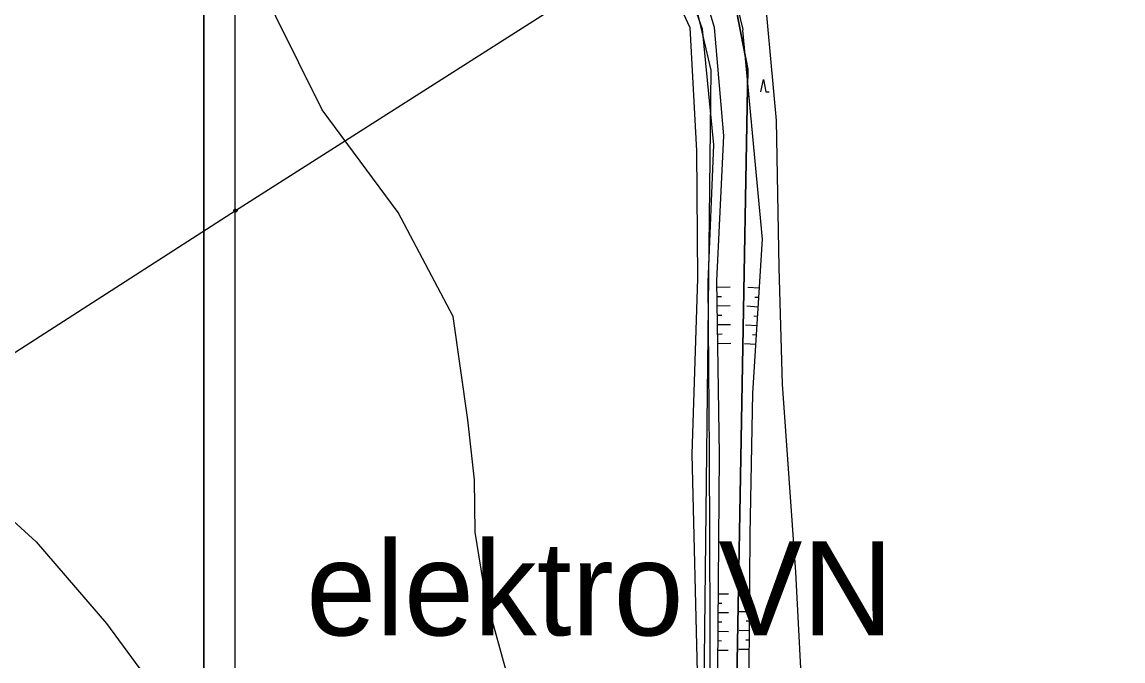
# Model space of a CAD drawing. Extents: x -555887 to -552101, y -1100251 to -1096546.
# Drawn here: x -553932.8 to -553757.1, y -1098461.3 to -1098359.3 of the extents above; entities that cross this region are included whole.
import ezdxf

# ---------------------------------------------------------------- set-up
doc = ezdxf.new("R2010")
doc.units = 0
for name, color, linetype in [('07_ELEKTRO', 7, 'Continuous'), ('PARCELY_VHO', 7, 'Continuous'), ('ram_VC5', 7, 'Continuous'), ('vrstevnice', 7, 'Continuous'), ('ZSST', 7, 'Continuous'), ('zájem', 7, 'Continuous')]:
    doc.layers.add(name, color=color, linetype=linetype)

msp = doc.modelspace()

# ---------------------------------------------------------------- linework, layer by layer
at = {"layer": '07_ELEKTRO'}
msp.add_lwpolyline([(-553982.61, -1098443.29), (-553898.74, -1098389.37), (-553814.74, -1098335.79), (-553822.57, -1098304.65)], dxfattribs=at)
at = {"layer": 'PARCELY_VHO'}
for points in [[(-553910.79, -1098134.71), (-553870.98, -1098223.96), (-553858.61, -1098264.81), (-553842.59, -1098309.95), (-553837.55, -1098323.13), (-553827.63, -1098346.66), (-553824.1, -1098361.75), (-553822.88, -1098366.94), (-553824.58, -1098517.22)], [(-553819.71, -1098517.47), (-553816.99, -1098366.76), (-553822.39, -1098339.05), (-553834.84, -1098309.6), (-553837.04, -1098305.33), (-553848.93, -1098273.99), (-553857.57, -1098247.87), (-553865.26, -1098222.5), (-553872.03, -1098204), (-553873.38, -1098200.91), (-553884.8, -1098171.23)]]:
    msp.add_lwpolyline(points, dxfattribs=at)
at = {"layer": 'ram_VC5'}
for points in [[(-553898.74, -1098587.46), (-553898.84, -1098230.46), (-554738.84, -1098230.7), (-554738.74, -1098587.7)], [(-553903.74, -1098582.46), (-553903.84, -1098235.46), (-554733.84, -1098235.7), (-554733.74, -1098582.7)]]:
    msp.add_lwpolyline(points, close=True, dxfattribs=at)
for points in [[(-553898.74, -1098587.46), (-553898.84, -1098230.46), (-554738.84, -1098230.7), (-554738.74, -1098587.7), (-553898.74, -1098587.46)], [(-554733.74, -1098582.7), (-554733.84, -1098235.7), (-553903.84, -1098235.46), (-553903.74, -1098582.46), (-554733.74, -1098582.7)]]:
    msp.add_lwpolyline(points, dxfattribs=at)
at = {"layer": 'vrstevnice'}
for points in [[(-553854.85, -1098465.32), (-553858.87, -1098450.87), (-553860.48, -1098440.7), (-553860.6, -1098432.34), (-553861.66, -1098422.79), (-553864.02, -1098406.29), (-553872.76, -1098389.67), (-553884.91, -1098373.29), (-553896.04, -1098350.81), (-553902.62, -1098348.35), (-553915.96, -1098346.27), (-553935.79, -1098343.46)], [(-553944.61, -1098429.4), (-553930.53, -1098442.24), (-553919.29, -1098455.26), (-553912.1, -1098465.14)]]:
    msp.add_lwpolyline(points, dxfattribs=at)
at = {"layer": 'ZSST'}
for p, q in [((-553814.9, -1098370.41), (-553814.5, -1098368.41)), ((-553814.5, -1098368.41), (-553814.1, -1098370.41)), ((-553814.1, -1098370.41), (-553813.6, -1098370.41)), ((-553821.91, -1098401.57), (-553819.84, -1098401.54)), ((-553815.16, -1098401.76), (-553816.99, -1098401.65)), ((-553821.89, -1098403.07), (-553821.2, -1098403.06)), ((-553815.25, -1098403.26), (-553815.86, -1098403.22)), ((-553821.87, -1098404.57), (-553819.79, -1098404.54)), ((-553815.34, -1098404.76), (-553817.18, -1098404.64)), ((-553821.85, -1098406.07), (-553821.15, -1098406.06)), ((-553821.82, -1098407.57), (-553819.74, -1098407.54)), ((-553815.53, -1098407.75), (-553817.36, -1098407.64)), ((-553815.44, -1098406.25), (-553816.05, -1098406.22)), ((-553821.8, -1098409.07), (-553821.11, -1098409.06)), ((-553815.62, -1098409.25), (-553816.23, -1098409.21)), ((-553821.78, -1098410.57), (-553819.7, -1098410.54)), ((-553815.72, -1098410.75), (-553817.55, -1098410.63)), ((-553821.67, -1098450.52), (-553820.06, -1098450.54)), ((-553816.68, -1098450.43), (-553818.36, -1098450.41)), ((-553821.68, -1098452.02), (-553821.15, -1098452.03)), ((-553816.71, -1098453.43), (-553818.38, -1098453.41)), ((-553816.69, -1098451.93), (-553817.25, -1098451.92)), ((-553821.7, -1098455.02), (-553821.17, -1098455.03)), ((-553821.69, -1098453.52), (-553820.08, -1098453.54)), ((-553816.72, -1098454.93), (-553817.27, -1098454.92)), ((-553821.72, -1098456.52), (-553820.1, -1098456.54)), ((-553816.73, -1098456.43), (-553818.4, -1098456.41)), ((-553821.73, -1098458.02), (-553821.19, -1098458.03)), ((-553816.74, -1098457.92), (-553817.29, -1098457.92)), ((-553821.74, -1098459.52), (-553820.13, -1098459.54)), ((-553816.75, -1098459.42), (-553818.42, -1098459.41))]:
    msp.add_line(p, q, dxfattribs=at)
for points in [[(-553982.61, -1098443.29), (-553898.74, -1098389.37), (-553814.74, -1098335.79), (-553822.57, -1098304.65)], [(-553889.35, -1098745.65), (-553882.93, -1098723.13), (-553875.04, -1098698.54), (-553869.21, -1098680.04), (-553864.88, -1098666.8), (-553856.74, -1098642.76), (-553849.22, -1098619.35), (-553841.56, -1098593.48), (-553832.4, -1098566.45), (-553824.87, -1098540.95), (-553819.91, -1098526.76), (-553817.36, -1098516.81), (-553817.35, -1098516.78), (-553817.25, -1098499.54), (-553817.67, -1098480.13), (-553816.77, -1098462.81), (-553816.62, -1098441.06), (-553816.2, -1098418.53), (-553814.67, -1098393.91), (-553817.77, -1098360.56), (-553817.74, -1098360.46), (-553822.42, -1098341.11), (-553828.7, -1098326), (-553834.9, -1098309.92)], [(-553880.92, -1098751.91), (-553871.84, -1098731.55), (-553872.8, -1098722.24), (-553869.81, -1098704.03), (-553861.5, -1098678.92), (-553860.1, -1098662.53), (-553850.24, -1098632.89), (-553840.23, -1098613.91), (-553836.69, -1098605.08), (-553832.74, -1098577), (-553823.82, -1098550.82), (-553817.23, -1098534.33), (-553810.62, -1098531.16), (-553801.92, -1098529.52), (-553802.46, -1098510.5), (-553808.13, -1098504.83), (-553803.98, -1098489.56), (-553808.05, -1098471.62), (-553809.34, -1098447.1), (-553811.49, -1098417.06), (-553812.01, -1098398.44), (-553812.41, -1098374.99), (-553814.7, -1098350.02), (-553816.16, -1098339.34)], [(-553830.41, -1098541.86), (-553822.95, -1098514.94), (-553822.09, -1098496.12), (-553821.81, -1098469.45), (-553821.51, -1098428.32), (-553821.93, -1098400.58), (-553820.84, -1098377.42), (-553822.33, -1098360.11), (-553826.69, -1098345.68), (-553839.67, -1098345.14), (-553858.26, -1098345.87), (-553879.36, -1098352.71)], [(-553841.43, -1098347.33), (-553831.61, -1098348.56), (-553826.26, -1098360.13), (-553825.16, -1098379.84), (-553825.05, -1098400.18), (-553825.92, -1098428.25), (-553824.92, -1098469.62), (-553825.52, -1098494.83), (-553827.13, -1098516.39), (-553833.59, -1098542.21), (-553845.61, -1098581.68), (-553856.03, -1098615.65), (-553866.3, -1098644.33), (-553873.97, -1098669.17), (-553888.31, -1098712.5), (-553896.32, -1098735.34)], [(-553895.65, -1098744.45), (-553894.22, -1098735.87), (-553885.5, -1098713.24), (-553884.3, -1098704.98), (-553878.65, -1098690.58), (-553872.62, -1098670.76), (-553863.14, -1098645.17), (-553854.12, -1098617.37), (-553842.45, -1098580.09), (-553830.41, -1098541.86), (-553825.12, -1098516.11), (-553823.29, -1098496.4), (-553822.97, -1098469.34), (-553823.13, -1098428.02), (-553823.34, -1098400.78), (-553822.41, -1098378.86), (-553824.25, -1098360.4), (-553828.68, -1098347.72), (-553841.43, -1098347.33)]]:
    msp.add_lwpolyline(points, dxfattribs=at)
for radius in [0.25, 0.158, 0.05]:
    msp.add_circle((-553898.74, -1098389.37), radius, dxfattribs=at)
at = {"layer": 'zájem'}
for points in [[(-553884.8, -1098171.23), (-553873.38, -1098200.91), (-553872.03, -1098204), (-553865.26, -1098222.5), (-553857.57, -1098247.87), (-553848.93, -1098273.99), (-553837.04, -1098305.33), (-553834.84, -1098309.6), (-553822.39, -1098339.05), (-553816.99, -1098366.76), (-553819.71, -1098517.47)], [(-553819.71, -1098517.47), (-553816.99, -1098366.76), (-553822.39, -1098339.05), (-553834.84, -1098309.6), (-553832.93, -1098306.52), (-553813.65, -1098304.59), (-553811.08, -1098291.9), (-553801.93, -1098280.68), (-553796.19, -1098265.28), (-553793.5, -1098257.9), (-553779.33, -1098244.73), (-553771.72, -1098243.29), (-553770.09, -1098245.93), (-553765.12, -1098244.88), (-553758.21, -1098235.89), (-553761.18, -1098231.7), (-553762.77, -1098213.9), (-553756.6, -1098212.95)]]:
    msp.add_lwpolyline(points, dxfattribs=at)

# ---------------------------------------------------------------- texts
at = {"layer": '07_ELEKTRO'}
msp.add_text('elektro VN', height=15, dxfattribs=at).set_placement((-553887.46, -1098457.18))

doc.saveas('drawing.dxf')
